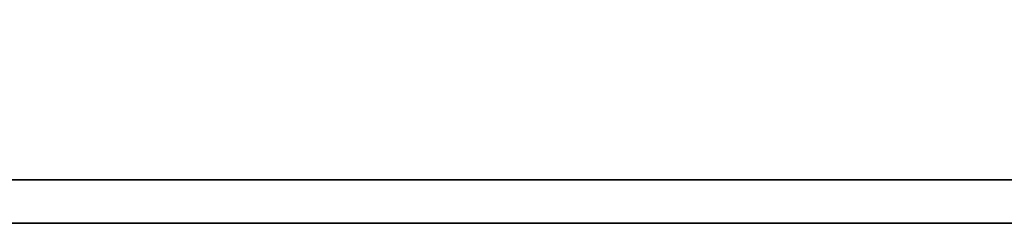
# Model space of a CAD drawing. Header units: millimetres. Extents: x -2774 to 3135, y -1571 to 860.
# Tile 554 of 625: x -692.44 to -687.27, y -218.81 to -217.74. Entities that reach past the tile are written whole.
import ezdxf

# ---------------------------------------------------------------- set-up
doc = ezdxf.new("R2010")
doc.units = ezdxf.units.MM
doc.layers.add('DIM', color=4, linetype='CONTINUOUS')
doc.layers.add('layer 1', color=7, linetype='CONTINUOUS')

# ---------------------------------------------------------------- blocks, each defined once
blk = doc.blocks.new('TBI MOTION logo(完整正式版)')
at = {"layer": 'layer 1', "color": 22, "lineweight": 35}
blk.add_open_spline([(75.90875, -9.47875), (75.90875, -9.47875), (75.90875, -12.28625), (75.90875, -12.28625), (75.90875, -12.28625), (75.90875, -12.28625), (75.90875, -12.47875), (75.90875, -12.47875), (75.90875, -12.47875), (75.90875, -12.47875), (75.71625, -12.47875), (75.71625, -12.47875), (75.71625, -12.47875), (75.71625, -12.47875), (-88.32874999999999, -12.47875), (-88.32874999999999, -12.47875), (-88.32874999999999, -12.47875), (-88.32874999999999, -12.47875), (-88.32874999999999, -13.29375), (-88.32874999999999, -13.29375), (-88.32874999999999, -13.29375), (-88.32874999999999, -13.29375), (82.89125, -13.29375), (82.89125, -13.29375), (82.89125, -13.29375), (82.89125, -13.29375), (75.90875, -9.47875), (75.90875, -9.47875)], degree=3, knots=[0, 0, 0, 0, 0.1428571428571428, 0.1428571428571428, 0.1428571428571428, 0.1428571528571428, 0.2857142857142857, 0.2857142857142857, 0.2857142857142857, 0.2857142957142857, 0.4285714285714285, 0.4285714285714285, 0.4285714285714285, 0.4285714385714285, 0.5714285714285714, 0.5714285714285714, 0.5714285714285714, 0.5714285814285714, 0.7142857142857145, 0.7142857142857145, 0.7142857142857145, 0.7142857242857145, 0.8571428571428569, 0.8571428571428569, 0.8571428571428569, 0.8571428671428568, 1, 1, 1, 1], dxfattribs=at)

msp = doc.modelspace()

# ---------------------------------------------------------------- block references
at = {"layer": 'DIM', "color": 7, "xscale": 0.2802190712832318, "yscale": 0.2802190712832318, "zscale": 0.2802190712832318}
msp.add_blockref('TBI MOTION logo(完整正式版)', (-678.1846510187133, -215.0854235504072), dxfattribs=at)

doc.saveas('drawing.dxf')
